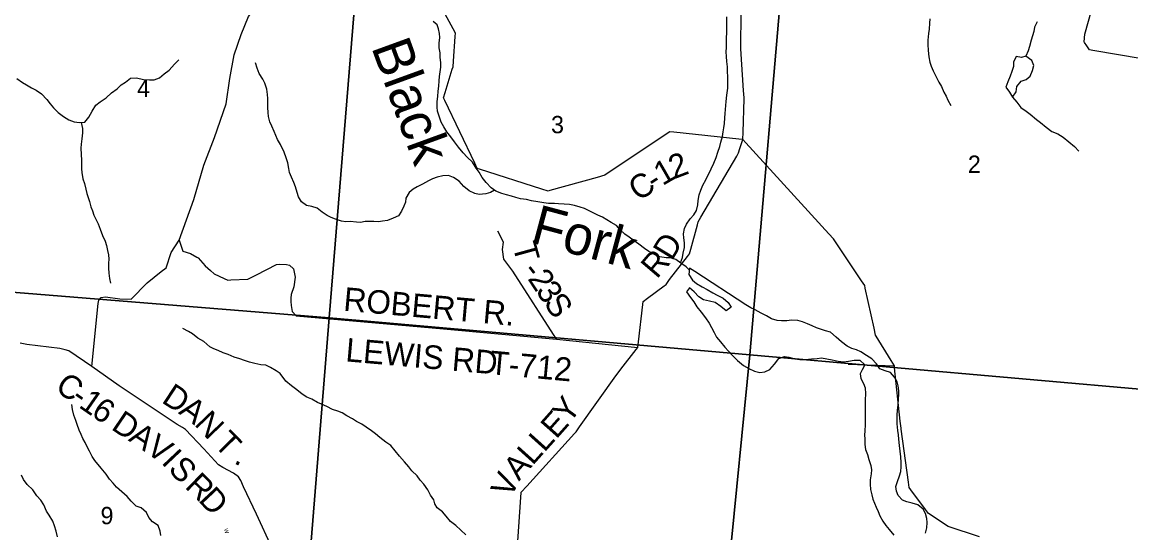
# Model space of a CAD drawing. Extents: x 1715311 to 2083412, y 146837 to 553079.
# Drawn here: x 1929652 to 1943778, y 332866 to 339371 of the extents above; entities that cross this region are included whole.
import ezdxf

# ---------------------------------------------------------------- set-up
doc = ezdxf.new("R2010")
doc.units = 0
for name, color, linetype in [('GM_X_County_Road', 7, 'Continuous'), ('GM_X_County_Road_Text', 7, 'Continuous'), ('GM_X_Major_Lake', 7, 'Continuous'), ('GM_X_Minor_Lake', 7, 'Continuous'), ('GM_X_Minor_River', 7, 'Continuous'), ('GM_X_Minor_River_Text', 7, 'Continuous'), ('GM_X_Section', 7, 'Continuous'), ('GM_X_Section_Text', 7, 'Continuous'), ('GM_X_Township_Road', 7, 'Continuous'), ('GM_X_Township_Road_Text', 7, 'Continuous'), ('GM_X_Township_ROW', 7, 'Continuous'), ('GM_X_Township_Subdivision_Text', 7, 'Continuous')]:
    doc.layers.add(name, color=color, linetype=linetype)

msp = doc.modelspace()

# ---------------------------------------------------------------- linework, layer by layer
at = {"layer": 'GM_X_County_Road'}
for points in [[(1938835, 337875), (1938783, 337880), (1937954, 337968), (1937904, 337973), (1937859, 337943), (1937077, 337423), (1937075, 337422), (1936977, 337394), (1936374, 337225), (1936356, 337219), (1936275, 337245), (1935480, 337499), (1935450, 337508), (1935419, 337575), (1935037, 338375), (1935022, 338406), (1935042, 338473), (1935132, 338772), (1935142, 338803), (1935147, 338875), (1935169, 339187), (1935172, 339230), (1935143, 339284), (1934968, 339604)], [(1935741, 329467), (1936012, 333380), (1936012, 333383), (1936081, 333459), (1936688, 334130), (1936710, 334154), (1936753, 334214), (1937216, 334864), (1937233, 334888), (1937280, 334949), (1937476, 335201), (1937497, 335228), (1937505, 335300), (1937559, 335776), (1937563, 335814), (1937618, 335854), (1937832, 336012), (1937856, 336030), (1937902, 336091), (1938129, 336386), (1938156, 336421), (1938172, 336481), (1938256, 336789), (1938266, 336828), (1938300, 336885), (1938756, 337666), (1938779, 337705), (1938798, 337763), (1938835, 337875), (1938838, 337970), (1938850, 338395), (1938851, 338407), (1938844, 338501), (1938807, 339032), (1938807, 339032), (1938808, 339138), (1938816, 339670)], [(1943921, 338904), (1943294, 339010), (1943251, 339018), (1943217, 339070), (1943189, 339114), (1943185, 339120), (1943194, 339219), (1943276, 339520)], [(1941850, 332814), (1941452, 332945), (1941451, 332945), (1941365, 333003), (1941234, 333090), (1941201, 333112), (1941162, 333164), (1940975, 333415), (1940953, 333445), (1940944, 333512), (1940852, 334186), (1940851, 334198), (1940841, 334290), (1940767, 334966), (1940765, 334992), (1940724, 335059), (1940534, 335372), (1940526, 335385), (1940507, 335473), (1940395, 335984), (1940388, 336016), (1940348, 336076), (1939999, 336597), (1939990, 336611), (1939930, 336676), (1938872, 337835), (1938835, 337875)], [(1932838, 332669), (1932638, 333104), (1932473, 333451), (1932439, 333534), (1932407, 333577), (1932345, 333627), (1932208, 333700), (1932154, 333734), (1931967, 333936), (1931732, 334180), (1931694, 334209), (1931629, 334246), (1930890, 334740), (1930540, 334986), (1930245, 335183), (1930201, 335198), (1930131, 335215), (1929713, 335266), (1929626, 335283)]]:
    msp.add_lwpolyline(points, dxfattribs=at)
at = {"layer": 'GM_X_Major_Lake'}
for points in [[(1938223, 336195), (1938157, 336236), (1938146, 336156), (1938194, 336085), (1938245, 336041), (1938315, 336000), (1938380, 335964), (1938452, 335925), (1938509, 335894), (1938585, 335854), (1938646, 335801), (1938687, 335740), (1938621, 335695), (1938554, 335750), (1938484, 335798), (1938411, 335815), (1938335, 335832), (1938273, 335871), (1938216, 335937), (1938153, 335988), (1938118, 335936), (1938166, 335864), (1938211, 335809), (1938250, 335743), (1938302, 335678), (1938359, 335603), (1938406, 335535), (1938436, 335481), (1938471, 335418), (1938500, 335360), (1938550, 335297), (1938607, 335231), (1938652, 335180), (1938702, 335124), (1938767, 335061), (1938842, 334996), (1938912, 334958), (1938985, 334925), (1939051, 334910), (1939115, 334916), (1939177, 334945), (1939238, 335015), (1939292, 335088), (1939364, 335111), (1939420, 335103), (1939496, 335084), (1939560, 335074), (1939633, 335073), (1939709, 335082), (1939783, 335087), (1939835, 335093), (1939903, 335084), (1939973, 335068), (1940050, 335051), (1940116, 335046), (1940180, 335054), (1940254, 335067), (1940326, 335066), (1940389, 335006), (1940357, 334942), (1940330, 334890), (1940340, 334830), (1940373, 334767), (1940395, 334711), (1940398, 334637), (1940395, 334561), (1940394, 334477), (1940392, 334421), (1940395, 334363), (1940394, 334241), (1940390, 334165), (1940385, 334111), (1940387, 334061), (1940390, 333991), (1940399, 333928), (1940421, 333862), (1940438, 333800), (1940465, 333724), (1940473, 333668), (1940468, 333616), (1940458, 333540), (1940457, 333484), (1940462, 333417), (1940478, 333349), (1940493, 333295), (1940513, 333245), (1940532, 333191), (1940558, 333138), (1940581, 333082), (1940618, 333016), (1940656, 332959), (1940699, 332907), (1940758, 332834)], [(1938871, 335771), (1938223, 336195)], [(1939717, 335502), (1939660, 335529), (1939594, 335552), (1939536, 335572), (1939456, 335575), (1939395, 335568), (1939327, 335566), (1939273, 335571), (1939201, 335591), (1939134, 335628), (1939068, 335665), (1938991, 335706), (1938937, 335734), (1938871, 335771)], [(1941164, 332862), (1941177, 332928), (1941185, 332998), (1941178, 333050), (1941162, 333110), (1941131, 333167), (1941065, 333221), (1940994, 333242), (1940922, 333259), (1940868, 333281), (1940813, 333340), (1940792, 333396), (1940784, 333454), (1940805, 333520), (1940829, 333592), (1940846, 333648), (1940852, 333708), (1940853, 333760), (1940848, 333832), (1940840, 333908), (1940831, 333980), (1940824, 334059), (1940816, 334115), (1940809, 334169), (1940802, 334255), (1940803, 334367), (1940805, 334425), (1940812, 334497), (1940817, 334573), (1940821, 334625), (1940822, 334675), (1940812, 334737), (1940799, 334791), (1940769, 334850), (1940716, 334910), (1940648, 334931), (1940579, 334956), (1940537, 335018), (1940478, 335083), (1940412, 335125), (1940337, 335172), (1940283, 335197), (1940224, 335213), (1940162, 335242), (1940091, 335297), (1940025, 335357), (1939952, 335420), (1939886, 335441), (1939823, 335459), (1939771, 335476), (1939717, 335502)]]:
    msp.add_lwpolyline(points, dxfattribs=at)
at = {"layer": 'GM_X_Minor_Lake'}
for points in [[(1942442, 338936), (1942384, 338920), (1942316, 338932), (1942284, 338862), (1942284, 338808), (1942263, 338744), (1942239, 338681), (1942209, 338613), (1942187, 338541), (1942234, 338478), (1942272, 338414)], [(1942272, 338414), (1942318, 338482), (1942326, 338550), (1942380, 338620), (1942446, 338642), (1942497, 338682), (1942525, 338754), (1942543, 338820), (1942515, 338882), (1942442, 338936)]]:
    msp.add_lwpolyline(points, dxfattribs=at)
at = {"layer": 'GM_X_Minor_River'}
for points in [[(1938154, 336210), (1938112, 336256), (1938044, 336302), (1937982, 336347), (1937913, 336367), (1937857, 336367), (1937775, 336380), (1937707, 336410), (1937636, 336450), (1937582, 336486), (1937510, 336543), (1937449, 336587), (1937387, 336633), (1937329, 336672), (1937272, 336726), (1937224, 336782), (1937156, 336821), (1937103, 336855), (1937045, 336887), (1936989, 336911), (1936937, 336938), (1936868, 336970), (1936816, 336996), (1936760, 337015), (1936690, 337037), (1936628, 337049), (1936557, 337051), (1936487, 337056), (1936435, 337062), (1936359, 337062), (1936297, 337071), (1936224, 337083), (1936142, 337097), (1936076, 337112), (1936000, 337122), (1935942, 337138), (1935885, 337153), (1935823, 337171), (1935765, 337189), (1935687, 337218), (1935628, 337260), (1935564, 337330), (1935514, 337394), (1935477, 337459), (1935437, 337513), (1935390, 337587), (1935322, 337651), (1935270, 337708), (1935213, 337780), (1935159, 337848), (1935112, 337912), (1935064, 337973), (1935026, 338039), (1934989, 338097), (1934945, 338237), (1934938, 338287), (1934938, 338360), (1934948, 338426), (1934954, 338492), (1934961, 338556), (1934965, 338624), (1934971, 338680), (1934980, 338740), (1934986, 338798), (1934986, 338856), (1934980, 338922), (1934977, 338982), (1934965, 339042), (1934967, 339104), (1934973, 339174), (1934968, 339226), (1934958, 339284), (1934940, 339336), (1934888, 339380)], [(1938041, 336304), (1938064, 336374), (1938073, 336428), (1938091, 336502), (1938091, 336558), (1938083, 336624), (1938080, 336676), (1938092, 336742), (1938118, 336796), (1938162, 336864), (1938210, 336918), (1938243, 336972), (1938263, 337044), (1938267, 337098), (1938277, 337172), (1938300, 337230), (1938326, 337294), (1938362, 337361), (1938432, 337501), (1938463, 337573), (1938493, 337647), (1938517, 337717), (1938541, 337789), (1938554, 337843), (1938574, 337913), (1938586, 337973), (1938594, 338025), (1938599, 338081), (1938605, 338151), (1938611, 338207), (1938613, 338259), (1938622, 338359), (1938632, 338441), (1938642, 338531), (1938645, 338595), (1938645, 338669), (1938641, 338747), (1938638, 338801), (1938632, 338871), (1938626, 338933), (1938622, 338991), (1938627, 339047), (1938627, 339169), (1938630, 339239), (1938630, 339437)], [(1941217, 339412), (1941212, 339358), (1941208, 339281), (1941200, 339225), (1941193, 339141), (1941191, 339085), (1941195, 339011), (1941204, 338931), (1941218, 338863), (1941234, 338811), (1941260, 338749), (1941297, 338675), (1941333, 338605), (1941364, 338552), (1941396, 338480), (1941424, 338428), (1941448, 338376), (1941485, 338308)], [(1942583, 339375), (1942551, 339307), (1942541, 339253), (1942527, 339195), (1942510, 339142), (1942486, 339060), (1942472, 339006), (1942442, 338936), (1942384, 338920), (1942316, 338932), (1942284, 338862), (1942284, 338808), (1942263, 338744), (1942239, 338681), (1942209, 338613), (1942187, 338541), (1942234, 338478), (1942272, 338414), (1942327, 338352), (1942375, 338286), (1942445, 338237), (1942496, 338199), (1942576, 338133), (1942628, 338092), (1942699, 338034), (1942771, 337978), (1942849, 337947), (1942918, 337907), (1942990, 337847), (1943059, 337786), (1943117, 337726)], [(1929583, 338654), (1929656, 338601), (1929708, 338573), (1929770, 338535), (1929830, 338505), (1929898, 338456), (1929967, 338386), (1930011, 338330), (1930051, 338278), (1930112, 338219), (1930178, 338169), (1930248, 338125), (1930314, 338103), (1930382, 338092), (1930452, 338098), (1930502, 338160), (1930542, 338236), (1930592, 338314), (1930644, 338355), (1930724, 338405), (1930791, 338471), (1930861, 338523), (1930913, 338573), (1930969, 338608), (1931033, 338658), (1931111, 338662), (1931197, 338639), (1931273, 338635), (1931334, 338637), (1931400, 338661), (1931463, 338712), (1931525, 338760), (1931591, 338836), (1931647, 338890)], [(1932943, 337814), (1932906, 337877), (1932884, 337927), (1932864, 337977), (1932834, 338047), (1932809, 338101), (1932791, 338169), (1932785, 338219), (1932781, 338285), (1932781, 338337), (1932784, 338397), (1932780, 338451), (1932770, 338517), (1932744, 338594), (1932719, 338646), (1932673, 338716), (1932645, 338784), (1932626, 338854)], [(1930405, 338094), (1930419, 338018), (1930419, 337962), (1930411, 337886), (1930405, 337818), (1930400, 337766), (1930402, 337686), (1930406, 337614), (1930406, 337554), (1930407, 337504), (1930411, 337454), (1930425, 337376), (1930445, 337314), (1930464, 337242), (1930476, 337190), (1930492, 337137), (1930508, 337087), (1930527, 337019), (1930547, 336969), (1930567, 336913), (1930591, 336863), (1930621, 336803), (1930646, 336733), (1930676, 336655), (1930708, 336582), (1930727, 336524), (1930741, 336464), (1930751, 336406), (1930755, 336352), (1930751, 336302), (1930752, 336238), (1930758, 336172), (1930766, 336104), (1930776, 336046)], [(1935669, 337230), (1935619, 337200), (1935559, 337184), (1935476, 337176), (1935420, 337187), (1935346, 337221), (1935278, 337279), (1935221, 337346), (1935149, 337392), (1935084, 337416), (1935012, 337413), (1934938, 337395), (1934880, 337377), (1934828, 337348), (1934754, 337306), (1934684, 337272), (1934634, 337244), (1934582, 337199), (1934541, 337129), (1934535, 337079), (1934515, 337027), (1934487, 336965), (1934447, 336905), (1934379, 336875), (1934309, 336846), (1934245, 336834), (1934191, 336828), (1934133, 336830), (1934023, 336831), (1933961, 336821), (1933910, 336823), (1933832, 336830), (1933776, 336828), (1933720, 336836), (1933646, 336863), (1933591, 336883), (1933539, 336907), (1933475, 336951), (1933411, 337002), (1933344, 337024), (1933276, 337036), (1933212, 337081), (1933175, 337147), (1933157, 337201), (1933133, 337275), (1933114, 337329), (1933082, 337395), (1933058, 337456), (1933048, 337508), (1933039, 337578), (1933017, 337642), (1932989, 337716), (1932943, 337814)], [(1932939, 334897), (1932887, 334931), (1932817, 334973), (1932757, 335002), (1932695, 335004), (1932615, 335022), (1932548, 335040), (1932486, 335059), (1932426, 335081), (1932354, 335103), (1932278, 335138), (1932212, 335160), (1932149, 335190), (1932095, 335208), (1932043, 335236), (1931965, 335301), (1931892, 335345), (1931824, 335401), (1931770, 335432), (1931698, 335470)], [(1935307, 332842), (1935240, 332899), (1935178, 332957), (1935108, 333009), (1935053, 333076), (1935007, 333134), (1934939, 333186), (1934912, 333236), (1934896, 333287), (1934856, 333347), (1934821, 333415), (1934769, 333487), (1934725, 333538), (1934686, 333590), (1934618, 333654), (1934577, 333708), (1934525, 333769), (1934459, 333843), (1934348, 333980), (1934287, 334022), (1934211, 334080), (1934153, 334127), (1934102, 334167), (1934036, 334213), (1933978, 334249), (1933913, 334282), (1933861, 334318), (1933787, 334358), (1933729, 334393), (1933676, 334415), (1933606, 334435), (1933536, 334474), (1933466, 334504), (1933413, 334524), (1933343, 334567), (1933279, 334593), (1933218, 334633), (1933150, 334687), (1933082, 334738), (1933013, 334796), (1932939, 334897)], [(1931417, 332833), (1931411, 332885), (1931383, 332958), (1931312, 333004), (1931264, 333062), (1931238, 333126), (1931170, 333185), (1931103, 333205), (1931039, 333267), (1930989, 333327), (1930920, 333390), (1930854, 333446), (1930810, 333498), (1930766, 333548), (1930721, 333611), (1930657, 333691), (1930579, 333785), (1930546, 333839), (1930508, 333908), (1930482, 333960), (1930456, 334016), (1930425, 334068), (1930405, 334120), (1930379, 334174), (1930353, 334244), (1930336, 334296), (1930310, 334365), (1930292, 334435), (1930284, 334501)], [(1930102, 332816), (1930087, 332886), (1930065, 332955), (1930041, 333013), (1929998, 333091), (1929962, 333143), (1929930, 333221), (1929890, 333281), (1929841, 333338), (1929787, 333414), (1929717, 333480), (1929668, 333547), (1929644, 333601)]]:
    msp.add_lwpolyline(points, dxfattribs=at)
at = {"layer": 'GM_X_Section'}
for points in [[(1933605, 341180), (1934015, 341139), (1933565, 335605), (1928365, 336024), (1928854, 341631)], [(1938957, 340668), (1939397, 340622), (1938923, 335133), (1933565, 335605), (1934015, 341139)], [(1939397, 340622), (1944462, 340096), (1944692, 340074), (1944134, 334674), (1938923, 335133)], [(1928365, 336024), (1933565, 335605), (1933136, 330282), (1927886, 330712)], [(1933565, 335605), (1938923, 335133), (1938390, 329715), (1933115, 330029), (1933136, 330282)], [(1938923, 335133), (1944134, 334674), (1943636, 329367), (1938390, 329715)]]:
    msp.add_lwpolyline(points, close=True, dxfattribs=at)
at = {"layer": 'GM_X_Township_Road'}
for points in [[(1936461, 335334), (1935905, 336198), (1935789, 336351), (1935772, 336475), (1935784, 336570), (1935713, 336709)], [(1930540, 334986), (1930619, 335788), (1930627, 335828), (1930657, 335863), (1930715, 335871), (1930898, 335847), (1931041, 335844), (1931245, 336051), (1931424, 336193), (1931486, 336240), (1931550, 336436), (1931653, 336595), (1931698, 336452), (1931797, 336423), (1931878, 336377), (1931893, 336369), (1931984, 336265), (1932050, 336208), (1932098, 336165), (1932226, 336106), (1932272, 336085), (1932311, 336087), (1932527, 336097), (1932637, 336154), (1932893, 336286), (1932928, 336290), (1933021, 336282), (1933060, 336274), (1933110, 336229), (1933123, 336164), (1933131, 336123), (1933112, 335998), (1933080, 335902), (1933077, 335854), (1933076, 335837)], [(1933076, 335837), (1933075, 335813), (1933079, 335760), (1933093, 335684), (1933145, 335628), (1935019, 335464), (1936461, 335334), (1937497, 335228)], [(1940176, 335013), (1940765, 334992)]]:
    msp.add_lwpolyline(points, dxfattribs=at)
at = {"layer": 'GM_X_Township_ROW'}
msp.add_lwpolyline([(1931653, 336595), (1931838, 337110), (1931967, 337551), (1932104, 337900), (1932251, 338331), (1932297, 338652), (1932352, 338955), (1932444, 339213), (1932536, 339442), (1932766, 339745), (1933078, 339956), (1933319, 340055)], dxfattribs=at)

# ---------------------------------------------------------------- texts
at = {"layer": 'GM_X_County_Road_Text'}
for s, rotation, p in [('1', 29.9624, (1937810, 337282)), ('2', 20.7509, (1937958, 337369)), ('C', 33.6045, (1937505, 337082)), ('-', 32.8197, (1937710, 337218)), ('D', 58.7081, (1937929, 336320)), ('R', 49.5862, (1937739, 336091)), ('C', 324.921, (1930057, 334687)), ('-', 324.9659, (1930259, 334545)), ('1', 325.1832, (1930361, 334473)), ('D', 326.801, (1931416, 334534)), ('6', 326.0631, (1930517, 334365)), ('A', 323.4223, (1931633, 334392)), ('Y', 53.8739, (1936625, 334243)), ('D', 326.1069, (1930774, 334192)), ('N', 313.797, (1931835, 334244)), ('E', 48.4085, (1936457, 334051)), ('A', 326.1591, (1930994, 334045)), ('V', 325.2026, (1931212, 333898)), ('T', 314.4757, (1932084, 333983)), ('L', 48.0321, (1936305, 333883)), ('I', 313.3991, (1931416, 333758)), ('L', 48.0166, (1936155, 333716)), ('S', 313.5153, (1931501, 333668)), ('A', 48.593, (1935981, 333518)), ('.', 335.2338, (1932338, 333755)), ('V', 64.8605, (1935881, 333298)), ('R', 315.7752, (1931714, 333446)), ('D', 313.1502, (1931888, 333276))]:
    msp.add_text(s, height=300, rotation=rotation, dxfattribs=at).set_placement(p)
at = {"layer": 'GM_X_Minor_River_Text'}
for s, height, rotation, p in [('Black', 499.9, 290.0026, (1934097, 339055)), ('Fork', 500, 344.9985, (1936112, 336568))]:
    msp.add_text(s, height=height, rotation=rotation, dxfattribs=at).set_placement(p)
at = {"layer": 'GM_X_Section_Text'}
for s, p in [('4', (1931116, 338419)), ('3', (1936391, 337956)), ('2', (1941702, 337451)), ('9', (1930651, 332975))]:
    msp.add_text(s, height=221, rotation=0, dxfattribs=at).set_placement(p)
at = {"layer": 'GM_X_Township_Road_Text'}
for s, rotation, p in [('T', 285.4277, (1935897, 336525)), ('2', 303.4387, (1936086, 336103)), ('-', 308.2025, (1936015, 336194)), ('3', 303.4452, (1936188, 335950)), ('ROBERT R.', 354.8789, (1933738, 335697)), ('S', 303.4452, (1936289, 335797)), ('LEWIS RD', 355.0048, (1933765, 335051)), ('T-712', 354.7312, (1935598, 334889))]:
    msp.add_text(s, height=300, rotation=rotation, dxfattribs=at).set_placement(p)
at = {"layer": 'GM_X_Township_Subdivision_Text'}
msp.add_text('W', height=50, rotation=283.7508, dxfattribs=at).set_placement((1932223, 332915))

doc.saveas('drawing.dxf')
